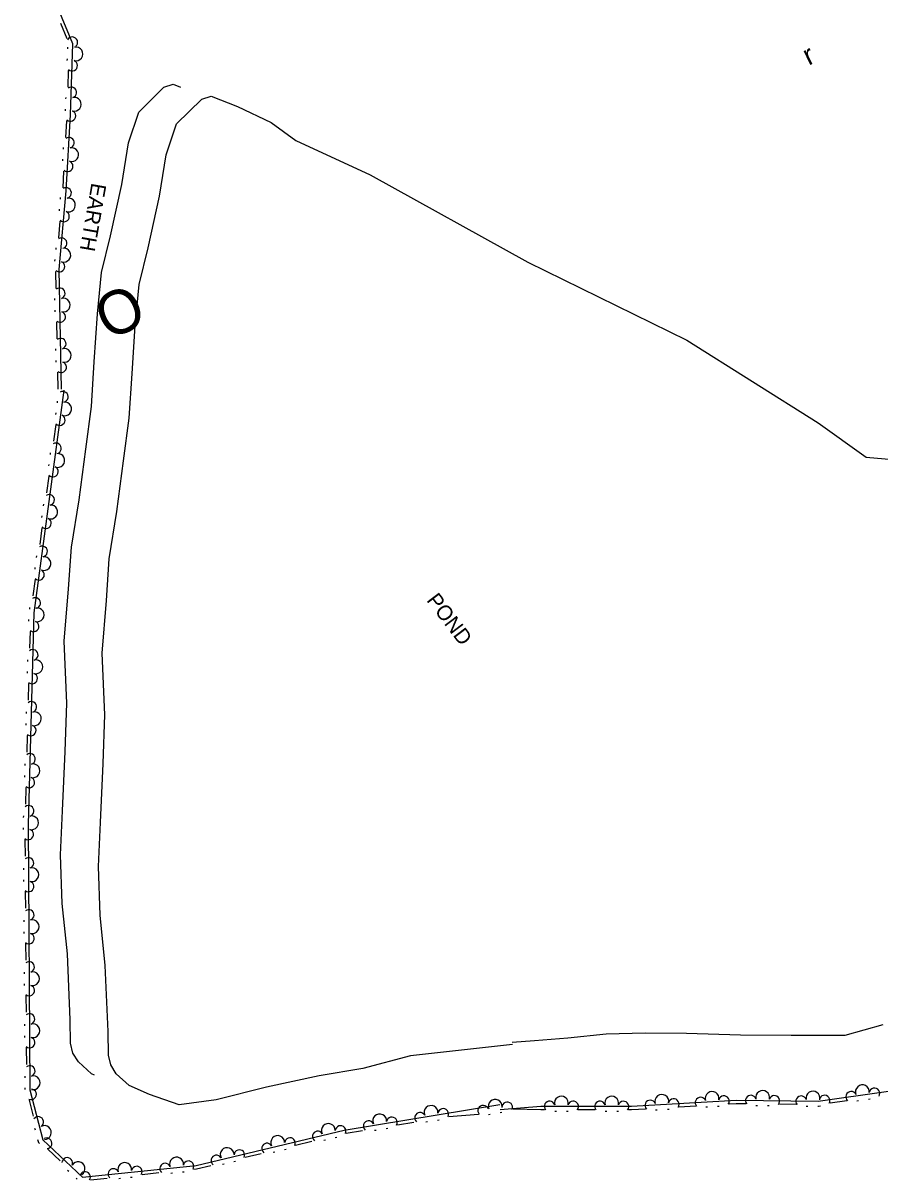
# Model space of a CAD drawing. Extents: x 2030130 to 2036320, y 723205 to 762423.
# Drawn here: x 2032840 to 2033049.3, y 761202 to 761484.7 of the extents above; entities that cross this region are included whole.
import ezdxf

# ---------------------------------------------------------------- set-up
doc = ezdxf.new("R2010")
doc.units = 0
for name, color, linetype in [('Draft_Bearing Label', 7, 'Continuous'), ('Draft_Station Cardinal Points', 7, 'Continuous'), ('Draft_Station Tics Major', 7, 'Continuous'), ('Exist Terrain Model Ground Surface', 7, 'Continuous'), ('Old_Level_28', 7, 'Continuous'), ('Prop Alignment Horizontal', 7, 'Continuous'), ('Prop Alignment Vertical', 7, 'Continuous')]:
    doc.layers.add(name, color=color, linetype=linetype)

msp = doc.modelspace()

# ---------------------------------------------------------------- linework, layer by layer
at = {"layer": 'Draft_Station Tics Major'}
for points in [[(2032849.38, 761395.32), (2032848.81, 761424.55), (2032850.53, 761443.74), (2032851.56, 761462.31), (2032852.15, 761479.7), (2032846.89, 761492.29)], [(2032850.77, 761480.88), (2032849.19, 761484.66)], [(2032850.88, 761478.49), (2032850.9, 761478.9)], [(2032850.78, 761475.62), (2032850.8, 761476.03)], [(2032850.97, 761469.05), (2032851.11, 761473.15)], [(2032850.46, 761466.2), (2032850.48, 761466.6)], [(2032850.36, 761463.33), (2032850.38, 761463.74)], [(2032850.43, 761456.78), (2032850.66, 761460.87)], [(2032849.86, 761453.93), (2032849.88, 761454.34)], [(2032849.7, 761451.07), (2032849.72, 761451.48)], [(2032849.75, 761444.49), (2032849.97, 761448.59)], [(2032849.11, 761441.7), (2032849.14, 761442.11)], [(2032848.85, 761438.84), (2032848.89, 761439.25)], [(2032848.68, 761432.26), (2032849.04, 761436.35)], [(2032848.02, 761429.44), (2032848.05, 761429.85)], [(2032847.76, 761426.58), (2032847.8, 761426.99)], [(2032848.08, 761419.9), (2032848, 761424)], [(2032847.73, 761417.02), (2032847.72, 761417.43)], [(2032847.79, 761414.16), (2032847.78, 761414.57)], [(2032848.32, 761407.6), (2032848.24, 761411.7)], [(2032847.97, 761404.72), (2032847.96, 761405.13)], [(2032848.03, 761401.86), (2032848.02, 761402.27)], [(2032848.56, 761395.3), (2032848.48, 761399.4)], [(2032849.92, 761395.04), (2032842.62, 761340.59), (2032841.22, 761288.89), (2032841.64, 761224.02), (2032844.81, 761211.84), (2032854.47, 761202.68), (2032882.23, 761205.56), (2032918.45, 761214.18), (2032956.5, 761220.42)], [(2032848.32, 761392.36), (2032848.27, 761391.96)], [(2032847.94, 761389.51), (2032847.88, 761389.11)], [(2032847.96, 761386.62), (2032847.42, 761382.55)], [(2032846.63, 761379.76), (2032846.58, 761379.35)], [(2032846.25, 761376.91), (2032846.19, 761376.51)], [(2032846.27, 761374.02), (2032845.73, 761369.95)], [(2032844.94, 761367.16), (2032844.89, 761366.76)], [(2032844.56, 761364.32), (2032844.5, 761363.91)], [(2032844.58, 761361.41), (2032844.04, 761357.35)], [(2032843.25, 761354.56), (2032843.2, 761354.15)], [(2032842.87, 761351.72), (2032842.81, 761351.31)], [(2032842.89, 761348.81), (2032842.35, 761344.75)], [(2032841.56, 761341.96), (2032841.51, 761341.55)], [(2032841.34, 761338.97), (2032841.33, 761338.56)], [(2032841.67, 761336.09), (2032841.56, 761331.99)], [(2032841.08, 761329.13), (2032841.07, 761328.72)], [(2032841, 761326.26), (2032840.99, 761325.85)], [(2032841.33, 761323.38), (2032841.22, 761319.28)], [(2032840.73, 761316.42), (2032840.72, 761316.01)], [(2032840.65, 761313.55), (2032840.64, 761313.14)], [(2032840.99, 761310.67), (2032840.87, 761306.57)], [(2032840.39, 761303.71), (2032840.38, 761303.3)], [(2032840.31, 761300.85), (2032840.3, 761300.44)], [(2032840.64, 761297.96), (2032840.53, 761293.86)], [(2032840.04, 761291.01), (2032840.03, 761290.6)], [(2032839.99, 761288.09), (2032839.99, 761287.68)], [(2032840.42, 761285.23), (2032840.45, 761281.12)], [(2032840.06, 761278.25), (2032840.06, 761277.84)], [(2032840.07, 761275.38), (2032840.08, 761274.97)], [(2032840.5, 761272.51), (2032840.53, 761268.41)], [(2032840.14, 761265.54), (2032840.14, 761265.13)], [(2032840.16, 761262.67), (2032840.16, 761262.26)], [(2032840.59, 761259.8), (2032840.61, 761255.7)], [(2032840.22, 761252.83), (2032840.23, 761252.42)], [(2032840.24, 761249.96), (2032840.24, 761249.55)], [(2032840.67, 761247.09), (2032840.7, 761242.99)], [(2032840.31, 761240.11), (2032840.31, 761239.7)], [(2032840.32, 761237.24), (2032840.33, 761236.83)], [(2032840.75, 761234.37), (2032840.78, 761230.27)], [(2032840.39, 761227.4), (2032840.39, 761226.99)], [(2032840.41, 761224.53), (2032840.41, 761224.12)], [(2033066.93, 761225.83), (2033034.26, 761221.2), (2033014.24, 761221.45), (2032988.64, 761219.96), (2032966.49, 761219.99), (2032956.54, 761219.13)], [(2032841.44, 761221.54), (2032842.47, 761217.57)], [(2033041.23, 761221.36), (2033037.17, 761220.78)], [(2033044.13, 761221.35), (2033043.72, 761221.3)], [(2033046.97, 761221.76), (2033046.56, 761221.7)], [(2032943.98, 761217.54), (2032951.28, 761218.13)], [(2032953.72, 761218.04), (2032954.13, 761218.11)], [(2032956.56, 761218.51), (2032956.96, 761218.57)], [(2032967.41, 761219.17), (2032966.53, 761219.17), (2032959.73, 761219.28)], [(2032970.28, 761218.75), (2032969.87, 761218.75)], [(2032973.15, 761218.75), (2032972.74, 761218.75)], [(2032979.71, 761219.15), (2032975.61, 761219.16)], [(2032982.58, 761218.73), (2032982.17, 761218.74)], [(2032985.45, 761218.73), (2032985.04, 761218.73)], [(2032992.06, 761219.33), (2032988.67, 761219.14), (2032987.91, 761219.14)], [(2032994.95, 761219.09), (2032994.54, 761219.07)], [(2032997.81, 761219.26), (2032997.4, 761219.24)], [(2033004.34, 761220.05), (2033000.25, 761219.81)], [(2033007.23, 761219.81), (2033006.82, 761219.79)], [(2033010.09, 761219.98), (2033009.69, 761219.95)], [(2033016.57, 761220.6), (2033014.26, 761220.63), (2033012.53, 761220.53)], [(2033019.43, 761220.16), (2033019.02, 761220.16)], [(2033022.3, 761220.12), (2033021.89, 761220.12)], [(2033028.87, 761220.45), (2033024.77, 761220.5)], [(2033031.73, 761220), (2033031.32, 761220)], [(2033034.79, 761220.03), (2033034.33, 761219.96), (2033034.19, 761219.97)], [(2032931.43, 761215.48), (2032935.48, 761216.15)], [(2032938.38, 761216.21), (2032938.78, 761216.27)], [(2032941.21, 761216.67), (2032941.62, 761216.74)], [(2032842.8, 761214.69), (2032842.9, 761214.29)], [(2032916.24, 761212.4), (2032916.64, 761212.49)], [(2032918.89, 761213.43), (2032922.93, 761214.09)], [(2032925.83, 761214.15), (2032926.24, 761214.22)], [(2032928.67, 761214.61), (2032929.07, 761214.68)], [(2032843.52, 761211.91), (2032843.71, 761211.19), (2032843.98, 761210.93)], [(2032846.05, 761209.54), (2032849.02, 761206.71)], [(2032903.88, 761209.45), (2032904.27, 761209.55)], [(2032906.57, 761210.51), (2032910.56, 761211.46)], [(2032913.45, 761211.73), (2032913.85, 761211.82)], [(2032894.21, 761207.57), (2032898.19, 761208.52)], [(2032901.08, 761208.79), (2032901.48, 761208.88)], [(2032850.82, 761204.44), (2032851.12, 761204.16)], [(2032878.9, 761203.98), (2032879.31, 761204.02)], [(2032881.72, 761204.69), (2032882.37, 761204.75), (2032885.83, 761205.58)], [(2032888.71, 761205.84), (2032889.11, 761205.94)], [(2032891.51, 761206.51), (2032891.91, 761206.6)], [(2032852.91, 761202.47), (2032853.2, 761202.19)], [(2032856.43, 761202.06), (2032860.51, 761202.49)], [(2032863.41, 761202.37), (2032863.81, 761202.42)], [(2032866.26, 761202.67), (2032866.67, 761202.71)], [(2032869.07, 761203.37), (2032873.15, 761203.8)], [(2032876.05, 761203.69), (2032876.46, 761203.73)]]:
    msp.add_lwpolyline(points, dxfattribs=at)
for centre, radius, start, end in [((2032852, 761480.06), 1.3, 311.1149, 151.9115), ((2032852.89, 761477.19), 1.69, 254.0016, 102.0741), ((2032851.97, 761474.35), 1.3, 228.8063, 69.6029), ((2032851.75, 761467.79), 1.3, 286.4728, 127.2693), ((2032852.47, 761464.9), 1.69, 254.0016, 102.0741), ((2032851.54, 761462.05), 1.3, 227.5833, 68.3799), ((2032851.18, 761455.5), 1.3, 285.2498, 126.0464), ((2032851.84, 761452.59), 1.69, 252.7786, 100.8511), ((2032850.86, 761449.77), 1.3, 227.5833, 68.3799), ((2032850.48, 761443.22), 1.3, 283.3375, 124.134), ((2032851.04, 761440.29), 1.69, 250.8663, 98.9388), ((2032849.97, 761437.5), 1.3, 225.671, 66.4676), ((2032849.39, 761430.97), 1.3, 283.3375, 124.134), ((2032849.95, 761428.03), 1.69, 250.8663, 98.9388), ((2032848.88, 761425.25), 1.3, 225.671, 66.4676), ((2032848.93, 761418.69), 1.3, 289.5504, 130.3469), ((2032849.8, 761415.84), 1.69, 257.0792, 105.1517), ((2032849.04, 761412.95), 1.3, 231.8839, 72.6805), ((2032849.17, 761406.39), 1.3, 289.5504, 130.3469), ((2032850.04, 761403.53), 1.69, 257.0792, 105.1517), ((2032849.28, 761400.65), 1.3, 231.8839, 72.6805), ((2032849.7, 761393.42), 1.3, 280.7944, 121.591), ((2032850.14, 761390.46), 1.69, 248.3232, 96.3957), ((2032848.94, 761387.73), 1.3, 223.1279, 63.9245), ((2032848.01, 761380.82), 1.3, 280.7944, 121.591), ((2032848.45, 761377.86), 1.69, 248.3232, 96.3957), ((2032847.25, 761375.13), 1.3, 223.1279, 63.9245), ((2032846.32, 761368.22), 1.3, 280.7944, 121.591), ((2032846.75, 761365.26), 1.69, 248.3232, 96.3957), ((2032845.56, 761362.53), 1.3, 223.1279, 63.9245), ((2032844.63, 761355.62), 1.3, 280.7944, 121.591), ((2032845.06, 761352.66), 1.69, 248.3232, 96.3957), ((2032843.87, 761349.92), 1.3, 223.1279, 63.9245), ((2032842.94, 761343.02), 1.3, 280.7944, 121.591), ((2032843.43, 761340.14), 1.69, 254.4107, 102.4832), ((2032842.53, 761337.3), 1.3, 229.2154, 70.012), ((2032842.34, 761330.33), 1.3, 286.8819, 127.6784), ((2032843.08, 761327.44), 1.69, 254.4107, 102.4832), ((2032842.18, 761324.59), 1.3, 229.2154, 70.012), ((2032841.99, 761317.62), 1.3, 286.8819, 127.6784), ((2032842.74, 761314.73), 1.69, 254.4107, 102.4832), ((2032841.84, 761311.88), 1.3, 229.2154, 70.012), ((2032841.65, 761304.91), 1.3, 286.8819, 127.6784), ((2032842.39, 761302.02), 1.69, 254.4107, 102.4832), ((2032841.49, 761299.17), 1.3, 229.2154, 70.012), ((2032841.31, 761292.2), 1.3, 286.8819, 127.6784), ((2032842.05, 761289.31), 1.69, 254.4107, 102.4832), ((2032841.23, 761286.46), 1.3, 231.1452, 71.9418), ((2032841.28, 761279.49), 1.3, 288.8117, 129.6082), ((2032842.12, 761276.62), 1.69, 256.3405, 104.413), ((2032841.32, 761273.75), 1.3, 231.1452, 71.9418), ((2032841.36, 761266.78), 1.3, 288.8117, 129.6082), ((2032842.2, 761263.91), 1.69, 256.3405, 104.413), ((2032841.4, 761261.04), 1.3, 231.1452, 71.9418), ((2032841.44, 761254.06), 1.3, 288.8117, 129.6082), ((2032842.28, 761251.2), 1.69, 256.3405, 104.413), ((2032841.48, 761248.32), 1.3, 231.1452, 71.9418), ((2032841.53, 761241.35), 1.3, 288.8117, 129.6082), ((2032842.37, 761238.49), 1.69, 256.3405, 104.413), ((2032841.57, 761235.61), 1.3, 231.1452, 71.9418), ((2032841.61, 761228.64), 1.3, 288.8117, 129.6082), ((2032842.45, 761225.77), 1.69, 256.3405, 104.413), ((2032841.93, 761222.93), 1.3, 245.3353, 86.1319), ((2033020.69, 761222.19), 1.69, 345.2291, 193.3015), ((2033032.99, 761222.03), 1.69, 345.2291, 193.3015), ((2033045.06, 761223.56), 1.69, 354.0306, 202.1031), ((2033048.02, 761223.15), 1.3, 328.8353, 169.6319), ((2032955.33, 761220.03), 1.69, 355.2772, 203.3497), ((2032958.29, 761219.75), 1.3, 338.5399, 179.3364), ((2032968.64, 761219.99), 1.3, 18.3458, 219.1424), ((2032971.51, 761220.8), 1.69, 345.8747, 193.9471), ((2032974.38, 761219.98), 1.3, 320.6794, 161.4759), ((2032980.94, 761219.97), 1.3, 18.3458, 219.1424), ((2032983.81, 761220.78), 1.69, 345.8747, 193.9471), ((2032986.68, 761219.96), 1.3, 320.6794, 161.4759), ((2032993.24, 761220.22), 1.3, 21.7839, 222.5804), ((2032996.06, 761221.21), 1.69, 349.3127, 197.3852), ((2032998.97, 761220.56), 1.3, 324.1174, 164.914), ((2033005.52, 761220.94), 1.3, 21.7839, 222.5804), ((2033008.34, 761221.93), 1.69, 349.3127, 197.3852), ((2033011.25, 761221.28), 1.3, 324.1174, 164.914), ((2033017.81, 761221.41), 1.3, 17.7002, 218.4968), ((2033023.55, 761221.33), 1.3, 320.0338, 160.8303), ((2033030.11, 761221.25), 1.3, 17.7002, 218.4968), ((2033035.83, 761221.42), 1.3, 328.8353, 169.6319), ((2033042.33, 761222.34), 1.3, 26.5018, 227.2984), ((2032927.12, 761216.44), 1.69, 355.2772, 203.3497), ((2032936.97, 761217.22), 1.3, 27.7484, 228.545), ((2032939.67, 761218.5), 1.69, 355.2772, 203.3497), ((2032942.63, 761218.15), 1.3, 330.0819, 170.8785), ((2032952.41, 761218.94), 1.3, 20.0637, 220.8603), ((2032843.68, 761216.19), 1.3, 303.0018, 143.7984), ((2032845.19, 761213.61), 1.69, 270.5306, 118.6031), ((2032914.57, 761214.1), 1.69, 359.3534, 207.4259), ((2032917.55, 761213.97), 1.3, 334.1582, 174.9547), ((2032924.42, 761215.16), 1.3, 27.7484, 228.545), ((2032930.09, 761216.09), 1.3, 330.0819, 170.8785), ((2032902.2, 761211.16), 1.69, 359.3534, 207.4259), ((2032911.97, 761212.64), 1.3, 31.8246, 232.6212), ((2032845.72, 761210.98), 1.3, 277.2992, 118.0958), ((2032889.84, 761208.22), 1.69, 359.3534, 207.4259), ((2032899.6, 761209.7), 1.3, 31.8246, 232.6212), ((2032905.19, 761211.03), 1.3, 334.1582, 174.9547), ((2032850.78, 761206.18), 1.3, 334.9657, 175.7623), ((2032877.47, 761205.89), 1.69, 351.8845, 199.9569), ((2032887.23, 761206.75), 1.3, 31.8246, 232.6212), ((2032892.82, 761208.08), 1.3, 334.1582, 174.9547), ((2032853.42, 761204.8), 1.69, 302.4945, 150.567), ((2032855.12, 761202.75), 1.3, 326.6892, 167.4857), ((2032862.05, 761203.47), 1.3, 24.3556, 225.1522), ((2032864.83, 761204.58), 1.69, 351.8845, 199.9569), ((2032867.77, 761204.06), 1.3, 326.6892, 167.4857), ((2032874.7, 761204.78), 1.3, 24.3556, 225.1522), ((2032880.41, 761205.37), 1.3, 326.6892, 167.4857)]:
    msp.add_arc(centre, radius, start, end, dxfattribs=at)
at = {"layer": 'Exist Terrain Model Ground Surface'}
msp.add_lwpolyline([(2032857.43, 761227.65), (2032856.66, 761227.98), (2032853.52, 761230.87), (2032852.15, 761233.03), (2032851.57, 761235.42), (2032851.51, 761241.16), (2032850.81, 761257.28), (2032849.54, 761269.59), (2032849.13, 761281.47), (2032849.64, 761292.23), (2032850.28, 761306.71), (2032850.68, 761318.56), (2032850.04, 761333.68), (2032851.1, 761346.47), (2032851.78, 761356.7), (2032853.66, 761368.24), (2032855.3, 761380.64), (2032856.66, 761391.07), (2032857.36, 761402), (2032858.13, 761413.66), (2032859.12, 761423.77), (2032861.32, 761432.74), (2032864.08, 761445.34), (2032865.71, 761455.47), (2032868.24, 761463), (2032874.37, 761469.06), (2032876.68, 761469.79), (2032878.45, 761469.09)], dxfattribs=at)
at = {"layer": 'Prop Alignment Horizontal'}
for points in [[(2032959.58, 761235.16), (2032934.64, 761232.32), (2032922.96, 761229.28), (2032912.36, 761227.46), (2032899.44, 761224.71), (2032887.19, 761221.56), (2032878.09, 761220.36), (2032870.87, 761222.94), (2032865.9, 761225.11), (2032862.76, 761227.99), (2032861.39, 761230.15), (2032860.82, 761232.55), (2032860.76, 761238.28), (2032860.06, 761254.4), (2032858.79, 761266.71), (2032858.37, 761278.59), (2032858.88, 761289.35), (2032859.53, 761303.83), (2032859.92, 761315.68), (2032859.29, 761330.8), (2032860.35, 761343.6), (2032861.03, 761353.82), (2032862.91, 761365.36), (2032864.54, 761377.76), (2032865.91, 761388.19), (2032866.61, 761399.12), (2032867.37, 761410.78), (2032868.37, 761420.89), (2032870.56, 761429.86), (2032873.33, 761442.46), (2032874.96, 761452.59), (2032877.49, 761460.13), (2032883.62, 761466.19), (2032885.93, 761466.91), (2032892.4, 761464.34), (2032900.58, 761460.43), (2032906.62, 761456.09), (2032924.79, 761447.69), (2032963.32, 761426.36), (2033002.16, 761407.22), (2033034.23, 761387.08), (2033045.98, 761378.67), (2033054.39, 761377.95)], [(2033050.04, 761239.95), (2033040.75, 761237.29), (2033027.63, 761237.31), (2033015.29, 761237.43), (2033002.09, 761237.8), (2032991.95, 761237.9), (2032982.46, 761237.64), (2032973.05, 761236.66), (2032964.95, 761236.04), (2032959.52, 761235.64)]]:
    msp.add_lwpolyline(points, dxfattribs=at)

# ---------------------------------------------------------------- texts
at = {"layer": 'Draft_Bearing Label'}
msp.add_text('r', height=4.92, rotation=25.7434, dxfattribs=at).set_placement((2033031.92, 761474.3))
at = {"layer": 'Draft_Station Cardinal Points'}
msp.add_text('O', height=10.66, rotation=25.7434, dxfattribs=at).set_placement((2032860.88, 761407.03))
at = {"layer": 'Old_Level_28'}
msp.add_text('EARTH', height=3.691, rotation=260.0184, dxfattribs=at).set_placement((2032856.72, 761445.83))
at = {"layer": 'Prop Alignment Vertical'}
msp.add_text('POND', height=3.691, rotation=307.1953, dxfattribs=at).set_placement((2032938.41, 761343.66))

doc.saveas('drawing.dxf')
